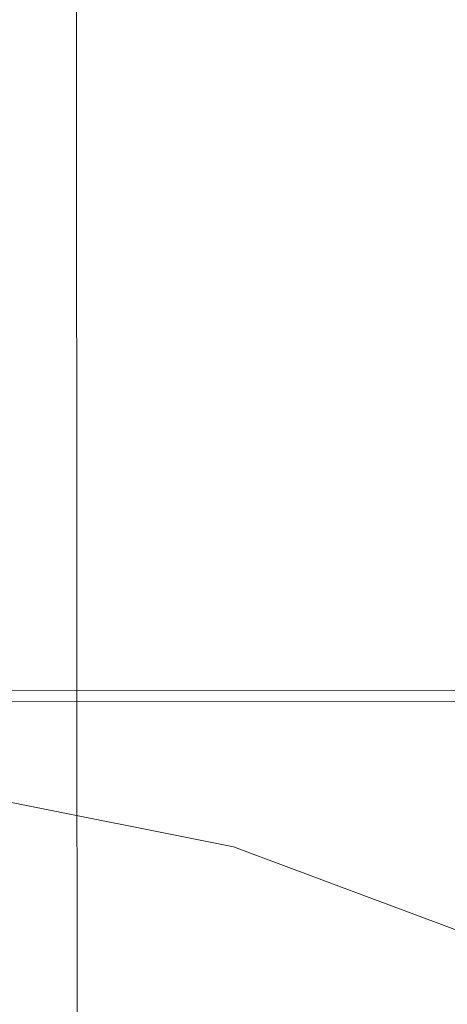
# Model space of a CAD drawing. Header units: inches. Extents: x -5850 to 5646, y 8947 to 13007.
# Tile 309 of 548: x -3145 to -3129, y 11424 to 11461. Entities that reach past the tile are written whole.
import ezdxf

# ---------------------------------------------------------------- set-up
doc = ezdxf.new("R2010")
doc.units = ezdxf.units.IN
doc.header["$MEASUREMENT"] = 0
doc.layers.add('at_Entity', color=7, linetype='Continuous')

msp = doc.modelspace()

# ---------------------------------------------------------------- linework, layer by layer
at = {"layer": 'at_Entity', "color": 7, "lineweight": 20}
for p, q in [((-3142.577, 11436.303), (-3142.599, 11461.224)), ((-3142.554, 11411.382), (-3142.577, 11436.303)), ((-2194.289, 11435.884), (-3148.91, 11435.031)), ((-3148.91, 11435.031), (-2194.289, 11435.884)), ((-2983.33, 11435.603), (-3188.615, 11435.419)), ((-3147.218, 11431.653), (-3136.66, 11429.549)), ((-3136.66, 11429.549), (-3126.518, 11425.755))]:
    msp.add_line(p, q, dxfattribs=at)

doc.saveas('drawing.dxf')
